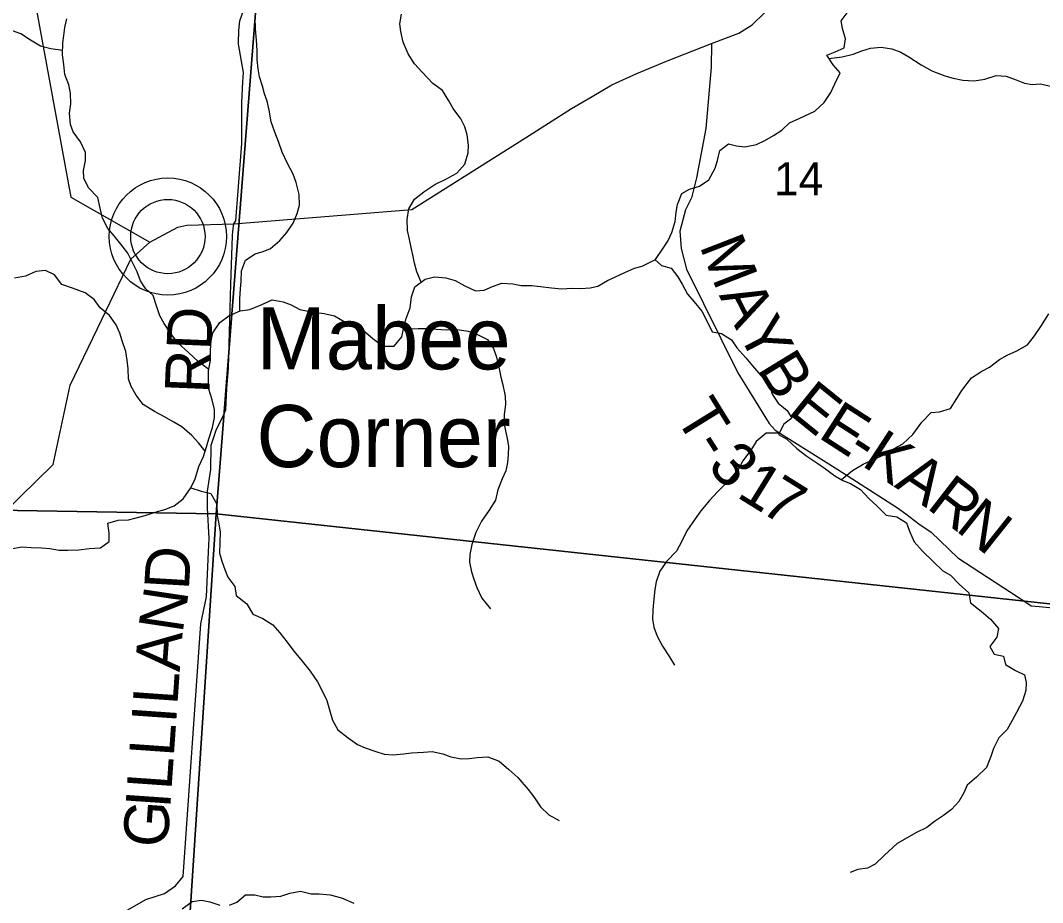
# Model space of a CAD drawing. Extents: x 1715311 to 2083412, y 146837 to 553079.
# Drawn here: x 1904583 to 1911437, y 324418 to 330334 of the extents above; entities that cross this region are included whole.
import ezdxf

# ---------------------------------------------------------------- set-up
doc = ezdxf.new("R2010")
doc.units = 0
for name, color, linetype in [('GM_X_County_Road', 7, 'Continuous'), ('GM_X_Minor_River', 7, 'Continuous'), ('GM_X_Section', 7, 'Continuous'), ('GM_X_Section_Text', 7, 'Continuous'), ('GM_X_State_Route', 7, 'Continuous'), ('GM_X_Township_Road', 7, 'Continuous'), ('GM_X_Township_Road_Text', 7, 'Continuous'), ('GM_X_Unincorporated', 7, 'Continuous'), ('GM_X_Unincorporated_Location', 7, 'Continuous'), ('GM_X_Unincorporated_Text', 7, 'Continuous')]:
    doc.layers.add(name, color=color, linetype=linetype)

msp = doc.modelspace()

# ---------------------------------------------------------------- linework, layer by layer
at = {"layer": 'GM_X_County_Road'}
msp.add_lwpolyline([(1901939.4, 332638.2), (1902701.8, 332281.7), (1903427.7, 331253.6), (1904011.6, 330753.9), (1904690.6, 330402.9), (1904921, 329149.5), (1905450.8, 328846.4)], dxfattribs=at)
at = {"layer": 'GM_X_Minor_River'}
for points in [[(1908572.8, 328614.4), (1908634.8, 328644.2), (1908700.8, 328672), (1908752.8, 328685.8), (1908840.9, 328731.5), (1908889, 328799.3), (1908925.2, 328853.2), (1908951.4, 328911.2), (1908973.6, 328985.1), (1908979.8, 329047.1), (1908990, 329099.2), (1909018.3, 329173.1), (1909070.3, 329202.9), (1909136.3, 329222.7), (1909198.4, 329264.5), (1909242.6, 329342.4), (1909256.8, 329394.3), (1909273, 329462.3), (1909331.1, 329506.1), (1909385, 329493.9), (1909440.9, 329485.7), (1909518.8, 329501.4), (1909574.9, 329529.2), (1909632.9, 329563), (1909689, 329598.8), (1909741.1, 329646.7), (1909809.1, 329678.5), (1909909.2, 329726.1), (1909973.3, 329783.9), (1910017.5, 329849.8), (1910043.7, 329909.7), (1910079.9, 329983.6), (1910032.1, 330035.9), (1909990.4, 330100), (1910046.4, 330123.9), (1910106.5, 330149.6), (1910116.7, 330211.6), (1910095, 330279.8), (1910087.2, 330331.8), (1910133.3, 330393.7)], [(1905845.3, 327992.4), (1905774.3, 328046.7), (1905708.6, 328107), (1905640.9, 328169.3), (1905589.2, 328235.6), (1905547.5, 328301.8), (1905517.7, 328353.9), (1905494, 328420.1), (1905472.3, 328488.2), (1905420.5, 328536.4), (1905386.8, 328586.6), (1905365, 328648.7), (1905337.3, 328706.9), (1905303.6, 328773), (1905263.8, 328823.2), (1905210.1, 328889.5), (1905168.3, 328939.7), (1905132.6, 329007.9), (1905116.9, 329074), (1905101.2, 329146.1), (1905039.5, 329210.4), (1905007.8, 329276.5), (1905006, 329326.6), (1905018.2, 329394.6), (1905018.4, 329448.6), (1904984.7, 329520.8), (1904937, 329587), (1904919.2, 329637.1), (1904911.5, 329711.2), (1904921.7, 329775.2), (1904918, 329845.3), (1904906.2, 329901.4), (1904880.5, 329971.5), (1904872.8, 330039.6), (1904865, 330103.7), (1904867.3, 330183.7), (1904873.5, 330233.7), (1904879.7, 330287.7), (1904893.9, 330345.7)], [(1906053.9, 328384.4), (1906053.5, 328468), (1906057.7, 328534), (1906063.9, 328584), (1906066.1, 328654), (1906092.4, 328726), (1906156.4, 328769.8), (1906210.4, 328783.6), (1906260.4, 328805.4), (1906322.6, 328857.2), (1906368.7, 328911), (1906410.9, 328974.9), (1906439.1, 329038.9), (1906453.3, 329094.9), (1906451.5, 329166.9), (1906431.9, 329247), (1906412.1, 329303.2), (1906370.4, 329379.4), (1906338.7, 329451.5), (1906315, 329515.7), (1906289.3, 329583.8), (1906263.6, 329654), (1906249.9, 329732.1), (1906238.1, 329792.2), (1906218.3, 329842.3), (1906206.5, 329892.4), (1906186.8, 329956.5), (1906177, 330008.6), (1906171.2, 330072.6), (1906169.5, 330132.7), (1906165.7, 330200.7), (1906160, 330276.8), (1906156.3, 330352.9)], [(1907269.3, 328578.7), (1907240.6, 328647.5), (1907224.8, 328705.6), (1907215.1, 328761.7), (1907203.3, 328811.8), (1907189.5, 328875.9), (1907177.7, 328926), (1907176, 329000), (1907186.2, 329070), (1907224.4, 329135.9), (1907288.5, 329183.7), (1907360.6, 329233.5), (1907434.6, 329269.2), (1907508.7, 329309), (1907562.9, 329370.8), (1907585.1, 329446.8), (1907587.3, 329496.8), (1907579.6, 329566.9), (1907563.8, 329621), (1907536, 329673.1), (1907484.3, 329743.4), (1907454.6, 329795.5), (1907412.9, 329863.7), (1907349.1, 329910), (1907277.5, 329986.3), (1907225.8, 330042.6), (1907182.1, 330110.8), (1907148.4, 330189), (1907132.7, 330259.1), (1907126.9, 330311.1), (1907139.1, 330377.1)], [(1904865.9, 330133.1), (1904787.3, 330144), (1904717.4, 330162.3), (1904649.7, 330200.6), (1904585.9, 330244.8), (1904530.1, 330265.1)], [(1910004.9, 330077.8), (1910092.3, 330089.7), (1910168.2, 330107.4), (1910224.2, 330129.2), (1910284.2, 330147), (1910354.2, 330154.7), (1910426, 330144.4), (1910485.9, 330122.2), (1910539.7, 330090), (1910623.4, 330035.6), (1910695.1, 329995.3), (1910782.9, 329963), (1910838.8, 329946.7), (1910902.6, 329932.5), (1910978.5, 329928.2), (1911050.5, 329939.9), (1911126.4, 329963.7), (1911192.3, 329959.4), (1911260.2, 329935.1), (1911316, 329912.9), (1911367.9, 329904.7), (1911421.9, 329908.5), (1911493.7, 329892.2)], [(1908837.4, 328729.7), (1908880.7, 328691.3), (1908946.5, 328673), (1908992.2, 328614.8), (1909020, 328564.7), (1909055.7, 328498.5), (1909101.5, 328446.3), (1909151.2, 328384), (1909188.9, 328313.8), (1909220.6, 328245.7), (1909284.4, 328235.4), (1909352.2, 328191.1), (1909386, 328139), (1909447.6, 328070.7), (1909491.4, 328016.5), (1909547.1, 327952.2), (1909606.8, 327894), (1909624.5, 327827.8), (1909664.2, 327767.6), (1909724, 327717.4), (1909755.7, 327667.2), (1909701.6, 327625.4), (1909667.5, 327557.5), (1909723.3, 327525.2), (1909788.9, 327463), (1909856.7, 327410.7), (1909930.4, 327362.3), (1909982.2, 327326.1), (1910043.9, 327279.8), (1910097.8, 327249.6), (1910149.6, 327227.4), (1910215.4, 327189.1), (1910273.1, 327126.9), (1910324.8, 327078.6), (1910388.5, 327016.4), (1910460.4, 327004.1), (1910524.1, 326963.8), (1910545.9, 326907.7), (1910575.6, 326837.5), (1910631.3, 326775.3), (1910703, 326705), (1910768.6, 326642.7), (1910820.5, 326614.4), (1910878.2, 326552.2), (1910943.9, 326495.9), (1910953.6, 326427.8), (1911025.3, 326371.5), (1911089, 326319.2), (1911140.7, 326257), (1911130.5, 326197), (1911084.4, 326135.1), (1911112.1, 326083), (1911176, 326070.7), (1911187.8, 326014.6), (1911255.5, 325974.3), (1911315.3, 325944.1), (1911327.1, 325894), (1911325, 325840), (1911302.7, 325768), (1911262.5, 325692.1), (1911234.3, 325638.2), (1911200.2, 325578.3), (1911144, 325522.5), (1911107.8, 325450.5), (1911089.6, 325398.5), (1911061.4, 325324.6), (1910993.2, 325258.8), (1910931.1, 325205), (1910909, 325153.1), (1910874.8, 325095.1), (1910826.6, 325041.3), (1910772.6, 325001.5), (1910712.5, 324961.7), (1910660.4, 324921.8), (1910588.4, 324886.1), (1910530.3, 324852.3), (1910462.3, 324814.5), (1910378.1, 324736.8), (1910314, 324675), (1910263.9, 324649.1), (1910198, 324639.4), (1910148, 324619.5)], [(1904515.2, 326790.7), (1904593.2, 326804.4), (1904655.1, 326800.1), (1904723, 326797.9), (1904778.9, 326791.6), (1904842.8, 326781.4), (1904900.7, 326781.2), (1904974.6, 326782.9), (1905042.6, 326792.6), (1905118.5, 326796.4), (1905176.6, 326840.2), (1905176.8, 326896.2), (1905169, 326962.3), (1905237, 326982), (1905306.9, 326985.8), (1905358.9, 326997.6), (1905418.9, 327013.3), (1905486.9, 327035.1), (1905550.9, 327052.9), (1905612.9, 327078.7), (1905673, 327126.5), (1905725.2, 327200.3), (1905755.4, 327260.2), (1905779.7, 327342.2), (1905809.9, 327410.1), (1905830.1, 327474.1), (1905846.3, 327528.1), (1905870.5, 327604), (1905884.7, 327670), (1905884.9, 327724.1), (1905869.2, 327790.2), (1905845.5, 327860.3), (1905843.7, 327914.4), (1905843.9, 327984.4), (1905856.2, 328054.4), (1905856.4, 328122.5), (1905860.7, 328184.5), (1905872.8, 328238.5), (1905919, 328308.3), (1905981.1, 328352.1), (1906057.2, 328385.9), (1906121.1, 328395.6), (1906197.1, 328427.4), (1906271.2, 328461.1), (1906345, 328446.8), (1906398.9, 328426.6), (1906456.7, 328394.3), (1906512.6, 328384.1), (1906566.5, 328375.9), (1906620.4, 328367.7), (1906688.2, 328353.4), (1906764, 328307.1), (1906827.8, 328274.8), (1906885.6, 328252.6), (1906945.3, 328200.3), (1907015.1, 328150), (1907089, 328149.8), (1907141.1, 328211.6), (1907151.3, 328265.6), (1907169.5, 328335.6), (1907195.8, 328405.5), (1907206, 328479.5), (1907228.2, 328547.5), (1907296.4, 328599.3), (1907360.3, 328615), (1907436.2, 328608.8), (1907498.1, 328590.5), (1907563.8, 328554.2), (1907633.6, 328519.9), (1907691.6, 328525.7), (1907747.6, 328549.5), (1907811.6, 328571.3), (1907885.5, 328567), (1907941.4, 328556.8), (1908011.3, 328556.5), (1908069.2, 328550.3), (1908145, 328540), (1908210.9, 328533.7), (1908282.9, 328537.5), (1908338.8, 328535.2), (1908402.7, 328541), (1908454.7, 328552.8), (1908520.7, 328590.6), (1908572.8, 328614.4)], [(1905821, 327445.3), (1905776.2, 327500.3), (1905732.5, 327550.5), (1905664.8, 327608.8), (1905611, 327639.1), (1905543.2, 327677.3), (1905481.4, 327711.6), (1905405.7, 327757.9), (1905358, 327820.2), (1905326.2, 327878.3), (1905308.4, 327930.4), (1905304.7, 327998.5), (1905298.9, 328056.6), (1905289.1, 328112.6), (1905265.4, 328184.8), (1905249.6, 328236.9), (1905223.9, 328293), (1905180.2, 328355.2), (1905118.4, 328405.5), (1905076.7, 328461.7), (1905016.9, 328508), (1904931.2, 328538.3), (1904859.3, 328562.6), (1904811.7, 328628.8), (1904751.8, 328657.1), (1904685.9, 328651.3), (1904615.9, 328619.6), (1904543.9, 328605.8)], [(1910088.2, 327255), (1910161.9, 327315.4), (1910234, 327357.2), (1910304, 327389), (1910372, 327420.7), (1910442.1, 327462.5), (1910500.1, 327494.3), (1910568.3, 327558.1), (1910628.5, 327639.9), (1910690.7, 327703.7), (1910746.6, 327709.5), (1910820.6, 327731.2), (1910862.8, 327799.1), (1910896.9, 327851), (1910961.2, 327936.8), (1911029.3, 327982.6), (1911081.3, 328008.5), (1911149.4, 328060.2), (1911199.4, 328090.1), (1911265.4, 328117.8), (1911335.5, 328157.6), (1911383.7, 328219.5), (1911425.8, 328281.3), (1911480.1, 328367.2)], [(1907151.6, 328266.7), (1907249.2, 328267.2), (1907317.1, 328269), (1907371, 328262.8), (1907436.9, 328258.5), (1907514.8, 328260.2), (1907584.7, 328249.9), (1907638.6, 328231.7), (1907714.3, 328193.4), (1907756, 328133.2), (1907775.8, 328075.1), (1907793.5, 327996.9), (1907805.3, 327940.9), (1907817.1, 327890.8), (1907832.8, 327814.7), (1907836.6, 327758.6), (1907826.3, 327690.6), (1907824.1, 327636.6), (1907835.9, 327580.5), (1907847.7, 327530.4), (1907855.5, 327478.3), (1907853.3, 327420.3), (1907849.1, 327368.3), (1907836.9, 327314.3), (1907812.7, 327260.3), (1907784.5, 327186.4), (1907768.3, 327116.4), (1907726.1, 327050.5), (1907673.9, 326974.7), (1907635.6, 326900.8), (1907609.4, 326818.8), (1907597.1, 326752.8), (1907595, 326700.8), (1907606.7, 326636.7), (1907622.5, 326586.6), (1907642.3, 326530.5), (1907676, 326460.3), (1907735.6, 326388)], [(1909671.9, 327566.3), (1909583.6, 327565.8), (1909515.5, 327510), (1909485.3, 327458.1), (1909427.1, 327380.3), (1909394.9, 327322.3), (1909322.7, 327236.6), (1909256.6, 327172.8), (1909204.4, 327114.9), (1909146.2, 327045.1), (1909108.1, 326991.2), (1909051.9, 326911.4), (1909017.6, 326841.5), (1908981.4, 326775.5), (1908915.3, 326705.7), (1908871.1, 326639.9), (1908846.9, 326569.9), (1908836.7, 326517.9), (1908830.4, 326453.9), (1908824.2, 326381.8), (1908822, 326317.8), (1908829.8, 326265.8), (1908853.5, 326203.6), (1908889.2, 326137.4), (1908930.9, 326073.2), (1908968.6, 326009)], [(1905724.3, 327199), (1905795, 327178), (1905858.9, 327161.8), (1905900.6, 327089.6), (1905902.3, 327011.5), (1905912.1, 326957.4), (1905921.8, 326901.3), (1905919.6, 326833.3), (1905917.3, 326761.3), (1905933.1, 326707.2), (1905952.9, 326651), (1905972.7, 326600.9), (1906020.4, 326536.7), (1906030.1, 326476.6), (1906099.8, 326420.3), (1906141.5, 326352.1), (1906207.3, 326323.8), (1906275.1, 326279.5), (1906322.8, 326227.3), (1906370.5, 326165.1), (1906416.3, 326102.9), (1906462, 326048.7), (1906525.6, 325970.4), (1906575.3, 325898.1), (1906611, 325829.9), (1906636.7, 325773.8), (1906654.5, 325709.7), (1906676.2, 325641.5), (1906711.9, 325577.4), (1906779.6, 325523.1), (1906843.4, 325478.8), (1906895.2, 325456.6), (1906967.1, 325430.3), (1907022.9, 325412.1), (1907082.8, 325407.8), (1907150.8, 325415.6), (1907204.7, 325421.4), (1907284.6, 325427.1), (1907344.6, 325430.8), (1907416.4, 325414.5), (1907468.3, 325396.3), (1907538.2, 325382.1), (1907592.1, 325383.8), (1907646, 325391.6), (1907718, 325395.4), (1907793.8, 325365.1), (1907857.5, 325310.8), (1907917.2, 325256.5), (1907986.8, 325176.2), (1908026.6, 325126), (1908070.3, 325059.8), (1908126, 325005.5), (1908195.8, 324967.2)], [(1905666.8, 324376.5), (1905734.9, 324424.3), (1905796.9, 324434.1), (1905852.8, 324421.8), (1905920.6, 324399.6)], [(1905984.5, 324399.3), (1906034.5, 324421.1), (1906092.6, 324469), (1906154.5, 324468.7), (1906210.4, 324456.5), (1906262.4, 324456.3), (1906328.3, 324460), (1906388.3, 324481.8), (1906460.2, 324493.6), (1906532.1, 324477.3), (1906586, 324477.1), (1906659.9, 324468.8), (1906735.7, 324448.5), (1906817.5, 324414.1)]]:
    msp.add_lwpolyline(points, dxfattribs=at)
at = {"layer": 'GM_X_Section'}
for points in [[(1906304.2, 332238.5), (1905895.5, 327024.8), (1902559.2, 327081.7), (1901579.3, 327187.8), (1901992.5, 332601.4)], [(1912477.9, 331751.8), (1912022.8, 326362.1), (1905895.5, 327024.8), (1906304.2, 332238.5)], [(1901579.3, 327187.8), (1902559.2, 327081.7), (1905895.5, 327024.8), (1905532, 321487), (1901000.1, 321792.4)], [(1905895.5, 327024.8), (1912022.8, 326362.1), (1911675.8, 321070.3), (1905532, 321487)]]:
    msp.add_lwpolyline(points, close=True, dxfattribs=at)
at = {"layer": 'GM_X_State_Route'}
msp.add_lwpolyline([(1904466.1, 327027.8), (1904801.7, 327356.2), (1904915.4, 327887), (1905099, 328267.6), (1905322.9, 328732.3), (1905450.8, 328846.4), (1905638.5, 328946.6), (1905698.1, 328961.6), (1906014.4, 328969.1), (1907206.6, 329066.6), (1907969.5, 329547.5), (1908277.4, 329743.8), (1908416.1, 329825), (1908549.7, 329901.1), (1908715.4, 329978.9), (1908915, 330060.2), (1909217.7, 330178.6), (1909400, 330249.3), (1909490.8, 330304.9), (1909571.6, 330385.6)], dxfattribs=at)
at = {"layer": 'GM_X_Township_Road'}
for points in [[(1906044.6, 330184.3), (1906046.8, 330267.2), (1906054.3, 330332.2), (1906081.9, 330407.3), (1906319.2, 330906.8), (1906333.1, 330932.3), (1906360.2, 331002.6), (1906492.1, 331343.9), (1906511.3, 331393.6)], [(1906005.5, 328889.3), (1906006.9, 328921.6), (1906014.4, 328969.1), (1906028.1, 328989.1), (1906066.9, 329509.4), (1906066.9, 329782), (1906074.3, 329922), (1906079.4, 329984.6), (1906044.4, 330174.7), (1906044.6, 330184.3)], [(1909217.7, 330178.6), (1909214.4, 330021.3), (1909178.8, 329610.1), (1909115.6, 329279.2), (1909083.1, 329144.1), (1909043.1, 329064.1), (1909005.6, 328921.5), (1909013.1, 328804), (1909049.4, 328666.4), (1909394.4, 327971.1), (1909604.4, 327630.9), (1909644.4, 327585.9), (1910064.4, 327323.3), (1910464.4, 327065.7), (1910520, 327025.7), (1910606.9, 326958.1), (1910691.3, 326903.1), (1910869.4, 326730.5), (1911319.3, 326436.7), (1911360.5, 326407.9), (1911414.5, 326402.8), (1912974.4, 326254.3)], [(1905288.1, 324360.9), (1905423.1, 324438.4), (1905548.1, 324478.4), (1905623.1, 324530.9), (1905673.1, 324593.4), (1905791.9, 326286.7), (1905830, 326468), (1905843.1, 326769.4), (1905848.1, 326859.5), (1905838.1, 327064.6), (1905837.5, 327177.1), (1905860, 327322.2), (1905862.5, 327484.7), (1905897.5, 327592.3), (1905935, 327667.3), (1905960, 327722.3), (1905967.5, 327864.9), (1905977.5, 328002.5), (1905992.5, 328565.2), (1906005.5, 328889.3)]]:
    msp.add_lwpolyline(points, dxfattribs=at)
at = {"layer": 'GM_X_Unincorporated'}
for radius in [392.8, 249]:
    msp.add_circle((1905571.4, 328884.6), radius, dxfattribs=at)
at = {"layer": 'GM_X_Unincorporated_Location'}
msp.add_line((1905571.4, 328884.6), (1905571.4, 328884.6), dxfattribs=at)

# ---------------------------------------------------------------- texts
at = {"layer": 'GM_X_Section_Text'}
msp.add_text('14', height=221, rotation=0.00001, dxfattribs=at).set_placement((1909637.1, 329161.9))
at = {"layer": 'GM_X_Township_Road_Text'}
for s, rotation, p in [('M', 291.21564, (1909134.6, 328823.2)), ('A', 296.79379, (1909265.4, 328490.6)), ('RD', 87.61671, (1905849.7, 327828.6)), ('Y', 297.55299, (1909386.4, 328251)), ('B', 301.42978, (1909519.4, 327997.7)), ('E', 321.03925, (1909721.5, 327703.5)), ('T', 301.76893, (1908967.1, 327679.3)), ('E', 327.16947, (1909924.3, 327541.9)), ('K', 326.8535, (1910215.7, 327353.1)), ('-', 302.55043, (1909087.4, 327485.1)), ('-', 326.85768, (1910112.5, 327420.5)), ('3', 311.25448, (1909182.9, 327342.4)), ('A', 326.66658, (1910436.5, 327208.9)), ('1', 328.2748, (1909377.7, 327142.1)), ('7', 327.92987, (1909533.3, 327045.9)), ('R', 322.27769, (1910652.1, 327067.4)), ('N', 321.40903, (1910846.1, 326917.4)), ('D', 86.65225, (1905711.7, 326509.6)), ('N', 81.47373, (1905669.5, 326219.1)), ('A', 85.71947, (1905650.5, 325961.7)), ('L', 86.00713, (1905634.9, 325738.2)), ('I', 86.00781, (1905626.3, 325615.3)), ('L', 86.0089, (1905610.7, 325391.5)), ('L', 86.00689, (1905595.1, 325167.6)), ('I', 86.01128, (1905586.5, 325044.7)), ('G', 86.00806, (1905568.1, 324781.3))]:
    msp.add_text(s, height=300, rotation=rotation, dxfattribs=at).set_placement(p)
at = {"layer": 'GM_X_Unincorporated_Text'}
for s, p in [('Mabee', (1906165.5, 327993.7)), ('Corner', (1906165.5, 327338.1))]:
    msp.add_text(s, height=417, rotation=0.00001, dxfattribs=at).set_placement(p)

doc.saveas('drawing.dxf')
